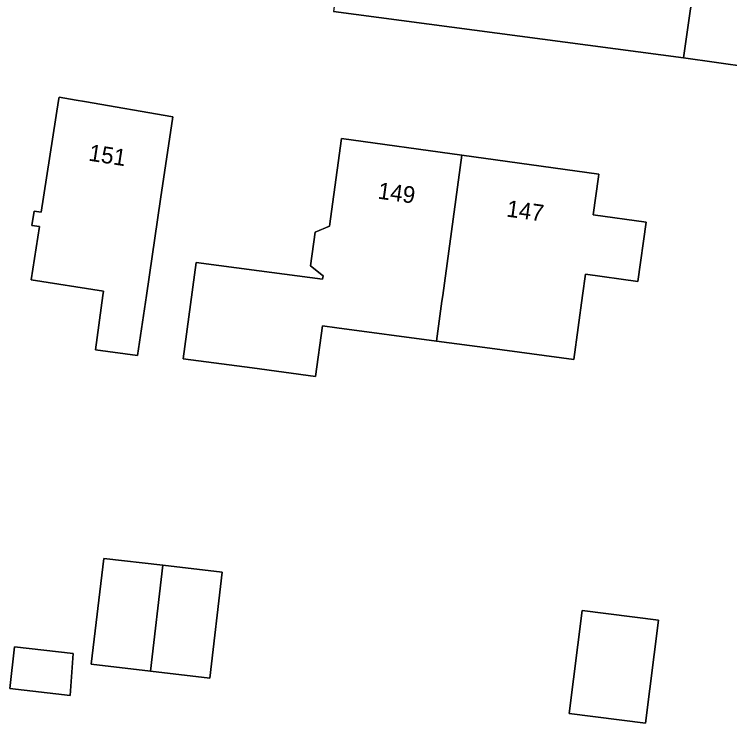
# Model space of a CAD drawing. Extents: x 161483 to 162250, y 379484 to 380833.
# Drawn here: x 162068.29 to 162111.22, y 380724.32 to 380766.86 of the extents above; entities that cross this region are included whole.
import ezdxf

# ---------------------------------------------------------------- set-up
doc = ezdxf.new("R2010")
doc.units = 0
for name, color, linetype in [('IMGEO_Erf', 7, 'Continuous'), ('IMGEO_Pand', 7, 'Continuous'), ('IMGEO_Pand_nummerreeks', 7, 'Continuous'), ('IMGEO_Voetpad_open', 7, 'Continuous')]:
    doc.layers.add(name, color=color, linetype=linetype)

msp = doc.modelspace()

# ---------------------------------------------------------------- linework, layer by layer
at = {"layer": 'IMGEO_Erf'}
msp.add_lwpolyline([(162133.605, 380716.139), (162138.778, 380750), (162140.304, 380759.987), (162125.939, 380761.881), (162121.994, 380762.387), (162112.411, 380763.701), (162108.45, 380764.256), (162087.446, 380767.03)], dxfattribs=at)
for points in [[(162073.159, 380746.733), (162073.608, 380750), (162073.644, 380750.26), (162069.302, 380750.935), (162069.799, 380754.13), (162069.338, 380754.201), (162069.471, 380755.061), (162069.902, 380754.994), (162070.942, 380761.685), (162070.973, 380761.888), (162071.997, 380761.713), (162072.492, 380761.628), (162077.81, 380760.719), (162077.054, 380755.777), (162076.213, 380750), (162075.688, 380746.395)], [(162078.427, 380746.204), (162079.199, 380751.982), (162082.972, 380751.478), (162086.788, 380750.968), (162086.817, 380751.187), (162086.74, 380751.247), (162086.054, 380751.781), (162086.335, 380753.801), (162087.195, 380754.15), (162087.928, 380759.421), (162095.134, 380758.418), (162103.368, 380757.272), (162103.347, 380757.121), (162103.028, 380754.832), (162106.204, 380754.39), (162105.709, 380750.836), (162102.555, 380751.275), (162102.383, 380750), (162101.864, 380746.164), (162096.834, 380746.837), (162093.629, 380747.266), (162087.642, 380748.067), (162086.775, 380748.183), (162086.365, 380745.142), (162082.553, 380745.652)], [(162076.465, 380727.466), (162072.908, 380727.881), (162073.651, 380734.233), (162077.208, 380733.817), (162080.764, 380733.401), (162080.022, 380727.049)], [(162102.36, 380731.099), (162106.95, 380730.516), (162106.166, 380724.345), (162101.575, 380724.929)], [(162068.016, 380726.426), (162068.302, 380728.932), (162071.826, 380728.529), (162071.648, 380726.01)]]:
    msp.add_lwpolyline(points, close=True, dxfattribs=at)
at = {"layer": 'IMGEO_Pand'}
for points in [[(162077.054, 380755.777), (162077.81, 380760.719), (162072.492, 380761.628), (162071.997, 380761.713), (162070.973, 380761.888), (162070.942, 380761.685), (162069.902, 380754.994), (162069.471, 380755.061), (162069.338, 380754.201), (162069.799, 380754.13), (162069.302, 380750.935), (162073.644, 380750.26), (162073.608, 380750), (162073.159, 380746.733), (162075.688, 380746.395), (162076.213, 380750)], [(162095.134, 380758.418), (162087.928, 380759.421), (162087.195, 380754.15), (162086.335, 380753.801), (162086.054, 380751.781), (162086.74, 380751.247), (162086.817, 380751.187), (162086.788, 380750.968), (162082.972, 380751.478), (162079.199, 380751.982), (162078.427, 380746.204), (162082.553, 380745.652), (162086.365, 380745.142), (162086.775, 380748.183), (162087.642, 380748.067), (162093.629, 380747.266), (162093.953, 380749.664), (162093.998, 380750)], [(162095.134, 380758.418), (162093.998, 380750), (162093.953, 380749.664), (162093.629, 380747.266), (162096.834, 380746.837), (162101.864, 380746.164), (162102.383, 380750), (162102.555, 380751.275), (162105.709, 380750.836), (162106.204, 380754.39), (162103.028, 380754.832), (162103.347, 380757.121), (162103.368, 380757.272)], [(162077.208, 380733.817), (162073.651, 380734.233), (162072.908, 380727.881), (162076.465, 380727.466)], [(162077.208, 380733.817), (162076.465, 380727.466), (162080.022, 380727.049), (162080.764, 380733.401)], [(162102.36, 380731.099), (162101.575, 380724.929), (162106.166, 380724.345), (162106.95, 380730.516)], [(162071.648, 380726.01), (162071.826, 380728.529), (162068.302, 380728.932), (162068.016, 380726.426)]]:
    msp.add_lwpolyline(points, close=True, dxfattribs=at)
at = {"layer": 'IMGEO_Voetpad_open'}
msp.add_lwpolyline([(162100.863, 380769.405), (162087.955, 380771.156), (162087.446, 380767.03), (162108.45, 380764.256), (162109.295, 380770.138), (162108.893, 380770.206)], dxfattribs=at)
msp.add_lwpolyline([(162112.411, 380763.701), (162113.227, 380769.38), (162109.295, 380770.138), (162108.45, 380764.256)], close=True, dxfattribs=at)

# ---------------------------------------------------------------- texts
at = {"layer": 'IMGEO_Pand_nummerreeks'}
for s, rotation, p in [('151', 351.1936, (162072.707, 380758.092)), ('149', 352.076, (162090.06, 380755.813)), ('147', 352.0763, (162097.781, 380754.738))]:
    msp.add_text(s, height=1, rotation=rotation, dxfattribs=at).set_placement(p)

doc.saveas('drawing.dxf')
